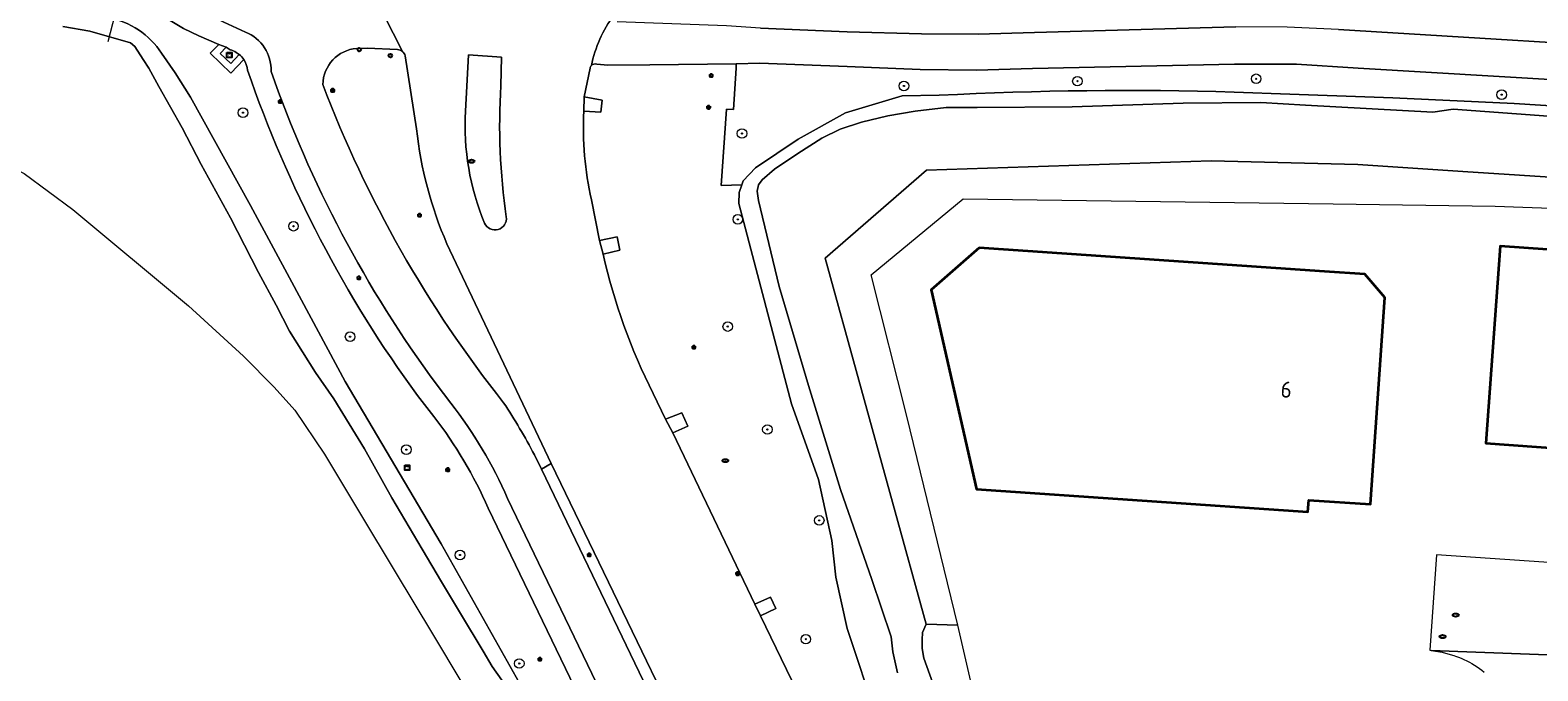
# Model space of a CAD drawing. Header units: metres. Extents: x 152610 to 160096, y 456114 to 462495.
# Tile 793 of 938: x 157528 to 157654, y 461538 to 461591. Entities that reach past the tile are written whole.
import ezdxf
from ezdxf.enums import TextEntityAlignment as Align

# ---------------------------------------------------------------- set-up
doc = ezdxf.new("R2010")
doc.units = ezdxf.units.M
doc.header["$LTSCALE"] = 0.5
doc.layers.get('0').update_dxf_attribs({"linetype": 'CONTINUOUS'})
for name, color, linetype, lineweight in [('B-PV-GK-BESCHOEIING-G', 251, 'GK-BESCHOEIING-SO', 18), ('B-PV-GR-BOOM-S', 251, 'CONTINUOUS', 25), ('B-PV-IE-MEUBILAIR-S', 251, 'CONTINUOUS', 25), ('B-PV-KW-KUNSTWERK_DUIKER-G', 251, 'CONTINUOUS', 18), ('B-PV-OG-BEBOUWING-GV', 6, 'CONTINUOUS', 35), ('B-PV-OG-BEBOUWING-T18', 1, 'CONTINUOUS', 18), ('B-PV-OG-TERREIN_BEGROEID-GV', 251, 'CONTINUOUS', 18), ('B-PV-OG-TERREIN_OEVER-GV', 251, 'CONTINUOUS', 18), ('B-PV-OG-WATER_SLOOT-GV', 251, 'CONTINUOUS', 18), ('B-PV-VH-GESLOTENVERHARDING_ASFALT-GV', 251, 'CONTINUOUS', 18), ('B-PV-VH-HALFVERHARDING_GRASBETONSTEEN-GV', 251, 'CONTINUOUS', 18), ('B-PV-VH-OPENVERHARDING_BETONSTRAATSTEEN-GV', 251, 'CONTINUOUS', 18), ('B-PV-VH-OPENVERHARDING_STRAATBAKSTEEN-GV', 251, 'CONTINUOUS', 18), ('B-PV-VH-OPENVERHARDING_TEGEL-GV', 251, 'CONTINUOUS', 18)]:
    doc.layers.add(name, color=color, linetype=linetype, lineweight=lineweight)
doc.styles.add('NLCS-ISO', font='NLCS-ISO.ttf')
doc.styles.add('NLCS-ISO-M750-T18', font='NLCS-ISO.ttf', dxfattribs={"height": 1.35})
doc.linetypes.add('GK-BESCHOEIING-SO', pattern='A,18,-3,[1,NLCS.SHX,S=0.6,R=0,X=0,Y=0],-3', length=24)

# ---------------------------------------------------------------- blocks, each defined once
blk = doc.blocks.new('SIE-MEUBILAIR_KAST_VRI-SO')
for points in [[(-1, 1), (1, 1), (1, 0.84), (-1, 0.84)], [(-1, 0.76), (1, 0.76), (1, -1), (-1, -1)]]:
    blk.add_lwpolyline(points, close=True)
at = {"style": 'NLCS-ISO'}
blk.add_text('vri', height=0.75, dxfattribs=at).set_placement((0, 0), align=Align.MIDDLE_CENTER)
blk = doc.blocks.new('SIE-MEUBILAIR_PAAL_LICHTMAST-SO')
for points in [[(-0.62, 0), (-1, 0)], [(-0.71, 0.71), (-0.44, 0.44)], [(0, 1), (0, 0.62)], [(0.44, 0.44), (0.71, 0.71)], [(1, 0), (0.62, 0)], [(-0.71, -0.71), (-0.44, -0.44)], [(0, -0.62), (0, -1)], [(0.44, -0.44), (0.71, -0.71)]]:
    blk.add_lwpolyline(points)
blk.add_circle((0, 0), 0.5)
blk = doc.blocks.new('SIE-MEUBILAIR_PAAL_VRI-SO')
blk.add_circle((0, 0), 0.75)
at = {"style": 'NLCS-ISO'}
blk.add_text('vri', height=0.75, dxfattribs=at).set_placement((-0.08, 0.07), align=Align.MIDDLE_CENTER)
blk = doc.blocks.new('SIE-MEUBILAIR_PAAL_DRUKKNOPPAAL-SO')
blk.add_circle((0, 0), 0.75)
at = {"style": 'NLCS-ISO'}
blk.add_text('dk', height=0.75, dxfattribs=at).set_placement((0, 0.07), align=Align.MIDDLE_CENTER)
blk = doc.blocks.new('SIE-MEUBILAIR_PUT_KOLK-SO')
blk.add_ellipse((0, 0), major_axis=(1.25, 0), ratio=0.54)
at = {"style": 'NLCS-ISO'}
blk.add_text('klk', height=0.75, dxfattribs=at).set_placement((0.03, 0), align=Align.MIDDLE_CENTER)
blk = doc.blocks.new('SIE-MEUBILAIR_PUT_BRANDKRAAN-SO')
blk.add_ellipse((0, 0), major_axis=(1.25, 0), ratio=0.54)
at = {"style": 'NLCS-ISO'}
blk.add_text('bk', height=0.75, dxfattribs=at).set_placement((0.03, 0), align=Align.MIDDLE_CENTER)
blk = doc.blocks.new('SIE-MEUBILAIR_PUT_RIOOLPUT-SO')
blk.add_ellipse((0, 0), major_axis=(1.25, 0), ratio=0.54)
at = {"style": 'NLCS-ISO'}
blk.add_text('ri', height=0.75, dxfattribs=at).set_placement((-0.04, 0.07), align=Align.MIDDLE_CENTER)
blk = doc.blocks.new('SGR-BOOM_GBKN-SO')
at = {"linetype": 'ByBlock', "lineweight": 18}
h = blk.add_hatch(color=0, dxfattribs=at)
h.dxf.hatch_style = 1
edge = h.paths.add_edge_path()
edge.add_arc((0, 0), 0.25, 0, 360)
at = {"color": 0, "linetype": 'ByBlock', "lineweight": 18}
for radius in [2, 0.25]:
    blk.add_circle((0, 0), radius, dxfattribs=at)
at = {"color": 0, "linetype": 'ByBlock', "lineweight": 18, "style": 'NLCS-ISO'}
blk.add_attdef('SOORT', (2.5, 0), '', height=1.5, dxfattribs=at)

msp = doc.modelspace()

# ---------------------------------------------------------------- linework, layer by layer
at = {"layer": 'B-PV-GK-BESCHOEIING-G', "flags": 128}
for points in [[(157511.338, 461584.221), (157520.86, 461581.987), (157525.037, 461580.723), (157527.892, 461579.356), (157531.96, 461576.347), (157541.617, 461568.293), (157546.19, 461564.108), (157548.764, 461561.503), (157550.496, 461559.608), (157552.949, 461555.935), (157555.952, 461550.906), (157558.849, 461546.108), (157561.965, 461540.92), (157569.229, 461528.807), (157575.578, 461518.22), (157577.737, 461514.363), (157579.743, 461508.756), (157580.493, 461497.338), (157580.109, 461486.316), (157579.206, 461483.735), (157578.123, 461481.09), (157576.915, 461479.594), (157575.323, 461477.934), (157570.243, 461476.345), (157567.062, 461476.345)], [(157603.154, 461541.739), (157594.721, 461572.291), (157603.17, 461579.62), (157626.91, 461580.4), (157639.15, 461580.09), (157647.927, 461579.521), (157667.69, 461578.24), (157669.399, 461578.23), (157671.109, 461578.229), (157672.818, 461578.235), (157674.527, 461578.249), (157676.237, 461578.272), (157677.946, 461578.302), (157679.655, 461578.34), (157681.363, 461578.387), (157683.072, 461578.441), (157684.78, 461578.503), (157686.488, 461578.574), (157688.195, 461578.652), (157689.903, 461578.738), (157691.609, 461578.833), (157693.316, 461578.935), (157694.49, 461579.01), (157704.75, 461579.32), (157715.79, 461579.08), (157733.8, 461578.5), (157738.169, 461578.437), (157742.537, 461578.382), (157746.906, 461578.336), (157751.275, 461578.297), (157755.644, 461578.266), (157760.013, 461578.243), (157764.382, 461578.228), (157768.751, 461578.222), (157773.12, 461578.223), (157777.489, 461578.232), (157781.858, 461578.249), (157786.227, 461578.274), (157790.596, 461578.308), (157794.964, 461578.349), (157799.333, 461578.398), (157803.702, 461578.455), (157808.07, 461578.521), (157812.439, 461578.594), (157816.807, 461578.675), (157821.175, 461578.764), (157825.543, 461578.861), (157829.911, 461578.967), (157834.278, 461579.08), (157834.66, 461579.09), (157868.11, 461580.43), (157868.124, 461580.43), (157868.317, 461580.419), (157868.509, 461580.4), (157868.701, 461580.374), (157868.891, 461580.339), (157869.08, 461580.297), (157869.266, 461580.247), (157869.451, 461580.189), (157869.633, 461580.124), (157869.812, 461580.051), (157869.988, 461579.971), (157870.16, 461579.884), (157870.329, 461579.789), (157870.493, 461579.688), (157870.654, 461579.58), (157870.809, 461579.466), (157870.96, 461579.345), (157871.106, 461579.218), (157871.246, 461579.085), (157871.381, 461578.946), (157871.509, 461578.802), (157871.632, 461578.653), (157871.749, 461578.498), (157871.859, 461578.339), (157871.962, 461578.176), (157872.058, 461578.009), (157872.148, 461577.837), (157872.23, 461577.662), (157872.305, 461577.484), (157872.373, 461577.303), (157872.433, 461577.119), (157872.485, 461576.933), (157872.529, 461576.745), (157872.566, 461576.556), (157872.595, 461576.364), (157872.616, 461576.172), (157872.629, 461575.979), (157872.634, 461575.786), (157872.631, 461575.593), (157872.62, 461575.4), (157872.937, 461575.398), (157873.257, 461575.388), (157873.577, 461575.37), (157873.896, 461575.344), (157874.215, 461575.31), (157874.532, 461575.268), (157874.848, 461575.218), (157875.163, 461575.161), (157875.477, 461575.095), (157875.789, 461575.022), (157876.098, 461574.941), (157876.406, 461574.852), (157876.711, 461574.756), (157877.014, 461574.651), (157877.314, 461574.54), (157877.612, 461574.421), (157877.906, 461574.294), (157878.197, 461574.161), (157878.484, 461574.02), (157878.768, 461573.871), (157879.048, 461573.716), (157879.324, 461573.554), (157879.596, 461573.385), (157879.864, 461573.209), (157880.127, 461573.027), (157880.386, 461572.838), (157880.64, 461572.643), (157880.889, 461572.441), (157881.132, 461572.234), (157881.371, 461572.02), (157881.604, 461571.8), (157881.831, 461571.575), (157882.053, 461571.344), (157882.269, 461571.108), (157882.479, 461570.866), (157882.683, 461570.619)]]:
    msp.add_lwpolyline(points, dxfattribs=at)
at = {"layer": 'B-PV-KW-KUNSTWERK_DUIKER-G', "flags": 128}
msp.add_lwpolyline([(157538.881, 461630.07), (157543.762, 461625.454), (157543.877, 461625.022), (157534.874, 461590.328)], dxfattribs=at)
at = {"layer": 'B-PV-OG-BEBOUWING-GV', "flags": 128}
for points in [[(157607.56, 461573.14), (157603.57, 461569.63), (157607.35, 461553.01), (157635, 461551.12), (157635.067, 461552.095), (157640.217, 461551.743), (157641.397, 461569.008), (157639.743, 461570.939), (157636.37, 461571.17)], [(157680.648, 461571.185), (157651.026, 461573.283), (157649.847, 461556.848), (157668.667, 461555.488), (157668.362, 461550.984), (157690.218, 461549.444), (157690.35, 461551.27), (157691.278, 461564.352), (157698.5, 461563.83), (157699.015, 461571.091), (157680.757, 461572.389)]]:
    msp.add_lwpolyline(points, close=True, dxfattribs=at)
at = {"layer": 'B-PV-OG-TERREIN_BEGROEID-GV', "flags": 128}
for points in [[(157546.226, 461588.864), (157545.158, 461587.709), (157543.41, 461589.375), (157544.135, 461590.122), (157542.467, 461590.847), (157541.189, 461591.447), (157539.055, 461592.718)], [(157589.321, 461591.469), (157596.552, 461591.158), (157602.76, 461591), (157607.476, 461590.967), (157612.19, 461591.1), (157628.97, 461591.59)], [(157637.55, 461591.37), (157668.37, 461589.47), (157673.158, 461589.263), (157677.95, 461589.37), (157688.211, 461589.831), (157698.19, 461590.28), (157703.059, 461590.42), (157707.93, 461590.5), (157723.4, 461589.93), (157738.593, 461589.529), (157753.79, 461589.29), (157768.41, 461589.231), (157783.03, 461589.26), (157791.152, 461589.3), (157798.084, 461589.328), (157803.677, 461589.318), (157810.596, 461589.439), (157825.105, 461589.77), (157833.398, 461590.111), (157851.564, 461590.79), (157857.728, 461590.896), (157882.073, 461590.748), (157882.114, 461591.354)], [(157539.371, 461589.375), (157540.505, 461587.754), (157541.774, 461585.713), (157546.781, 461576.682), (157550.227, 461570.269), (157554.683, 461561.997), (157562.699, 461548.436), (157569.451, 461536.437)], [(157559.05, 461589.684), (157556.526, 461589.808), (157555.652, 461589.779)], [(157560.633, 461583.071), (157559.681, 461589.171)], [(157575.117, 461588.125), (157574.628, 461585.752), (157576.122, 461585.467), (157576.007, 461584.467), (157574.595, 461584.552)], [(157599.026, 461533.914), (157596.557, 461541.375), (157595.616, 461545.67), (157595.293, 461548.733), (157594.167, 461553.799), (157591.902, 461560.13), (157587.519, 461576.84), (157587.557, 461577.764), (157587.769, 461578.389), (157586.042, 461578.35), (157586.487, 461584.706), (157587.085, 461584.685), (157587.285, 461588.142), (157587.306, 461588.51), (157580.103, 461588.407), (157576.607, 461588.393), (157575.676, 461588.461)], [(157667.89, 461586.43), (157639.18, 461588.14), (157634.036, 461588.477), (157628.88, 461588.48), (157612.02, 461588.1), (157607.336, 461587.963), (157602.65, 461588.02), (157596.545, 461588.265), (157589.28, 461588.539), (157587.306, 461588.51), (157587.285, 461588.142), (157587.085, 461584.685), (157586.487, 461584.706), (157586.042, 461578.35), (157587.769, 461578.389), (157587.881, 461578.72), (157588.915, 461579.808), (157592.479, 461582.224), (157596.432, 461584.421), (157601.145, 461585.83), (157604.23, 461585.87), (157604.233, 461585.87), (157605.77, 461585.946), (157607.308, 461586.015), (157608.846, 461586.075), (157610.385, 461586.127), (157611.923, 461586.172), (157613.462, 461586.208), (157615.001, 461586.236), (157616.54, 461586.257), (157618.08, 461586.269), (157619.619, 461586.273), (157621.158, 461586.27), (157622.698, 461586.258), (157624.237, 461586.238), (157625.776, 461586.211), (157627.315, 461586.175), (157628.853, 461586.131), (157630.392, 461586.08), (157631.93, 461586.02), (157642.072, 461585.651), (157652.21, 461585.2), (157666.71, 461584.27)], [(157575.23, 461577.159), (157575.902, 461573.755)], [(157575.902, 461573.755), (157577.367, 461574.074), (157577.603, 461572.935), (157576.204, 461572.615)], [(157571.049, 461554.682), (157571.871, 461555.138), (157563.174, 461573.476)], [(157580.375, 461560.976), (157581.392, 461558.839), (157582.775, 461559.373), (157583.261, 461558.259), (157582.013, 461557.708), (157588.862, 461543.4), (157590.166, 461543.996), (157590.618, 461543.045), (157589.324, 461542.429), (157596.691, 461527.209), (157598.035, 461527.754), (157598.429, 461526.799), (157597.195, 461526.104), (157597.837, 461524.723)], [(157562.08, 461559.067), (157560.725, 461560.808)], [(157570.471, 461555.871), (157571.049, 461554.682)], [(157582.517, 461518.418), (157566.613, 461551.42)]]:
    msp.add_lwpolyline(points, dxfattribs=at)
at = {"layer": 'B-PV-OG-TERREIN_BEGROEID-GV'}
for points in [[(157534.901, 461592.35, -0.2061466), (157539.371, 461589.375)], [(157546.538, 461587.966, 0.1044495), (157546.226, 461588.864)], [(157555.652, 461589.779, 0.388323), (157552.818, 461586.77)], [(157559.455, 461589.534, 0.1677523), (157559.05, 461589.684)], [(157559.681, 461589.171, 0.1648501), (157559.455, 461589.534)], [(157560.725, 461560.808, -0.0753839), (157546.538, 461587.966)], [(157575.219, 461588.355, 0.1638458), (157575.117, 461588.125)], [(157575.676, 461588.461, 0.3190595), (157575.219, 461588.355)], [(157552.818, 461586.77, 0.0772291), (157567.903, 461560.22)], [(157574.595, 461584.552, 0.071012), (157575.23, 461577.159)], [(157563.174, 461573.476, -0.075586), (157560.633, 461583.071)], [(157576.204, 461572.615, 0.0602227), (157580.375, 461560.976)], [(157567.903, 461560.22, -0.022989), (157570.471, 461555.871)], [(157566.613, 461551.42, 0.0600759), (157562.08, 461559.067)]]:
    msp.add_lwpolyline(points, format="xyb", dxfattribs=at)
at = {"layer": 'B-PV-OG-TERREIN_OEVER-GV', "flags": 128}
for points in [[(157531.129, 461591.611), (157533.373, 461591.229), (157536.769, 461590.261), (157537.129, 461589.957), (157537.838, 461588.859), (157538.303, 461588.131), (157539.138, 461586.607), (157541.094, 461583.155), (157542.659, 461580.101), (157545.116, 461575.641), (157547.448, 461571.076), (157548.927, 461568.358), (157550.047, 461566.2), (157552.22, 461562.734), (157553.725, 461560.545), (157556.282, 461556.383), (157558.584, 461552.284), (157561.092, 461547.992), (157562.714, 461545.273), (157564.317, 461542.635), (157566.187, 461539.488), (157566.939, 461538.209), (157569.018, 461535.262)], [(157569.451, 461536.437), (157562.699, 461548.436), (157554.683, 461561.997), (157550.227, 461570.269), (157546.781, 461576.682), (157541.774, 461585.713), (157540.505, 461587.754), (157539.371, 461589.375)], [(157666.71, 461584.27), (157652.21, 461585.2), (157642.072, 461585.651), (157631.93, 461586.02), (157630.392, 461586.08), (157628.853, 461586.131), (157627.315, 461586.175), (157625.776, 461586.211), (157624.237, 461586.238), (157622.698, 461586.258), (157621.158, 461586.27), (157619.619, 461586.273), (157618.08, 461586.269), (157616.54, 461586.257), (157615.001, 461586.236), (157613.462, 461586.208), (157611.923, 461586.172), (157610.385, 461586.127), (157608.846, 461586.075), (157607.308, 461586.015), (157605.77, 461585.946), (157604.233, 461585.87), (157604.23, 461585.87), (157601.145, 461585.83), (157596.432, 461584.421), (157592.479, 461582.224), (157588.915, 461579.808), (157587.881, 461578.72), (157587.769, 461578.389), (157587.557, 461577.764), (157587.519, 461576.84), (157591.902, 461560.13), (157594.167, 461553.799), (157595.293, 461548.733), (157595.616, 461545.67), (157596.557, 461541.375), (157599.026, 461533.914)], [(157600.747, 461537.669), (157600.365, 461539.422), (157600.225, 461540.677), (157598.608, 461545.478), (157596.006, 461552.97), (157593.345, 461561.664), (157590.896, 461569.903), (157589.164, 461577.104), (157589.043, 461577.858), (157589.164, 461578.396), (157589.475, 461578.805), (157590.491, 461579.703), (157592.438, 461581.028), (157594.442, 461582.297), (157595.973, 461583.053), (157597.75, 461583.626), (157599.937, 461584.168), (157602.23, 461584.553), (157604.829, 461584.86), (157607.393, 461584.861), (157615.335, 461584.904), (157624.573, 461585.209), (157631.054, 461585.281), (157634.804, 461585.047), (157645.417, 461584.477), (157647.123, 461584.725), (157661.056, 461583.69)], [(157667.69, 461578.24), (157647.927, 461579.521), (157639.15, 461580.09), (157626.91, 461580.4), (157603.17, 461579.62), (157594.721, 461572.291), (157603.154, 461541.739), (157605.79, 461541.642), (157601.529, 461559.088), (157598.57, 461570.879), (157606.242, 461577.221), (157637.101, 461576.803), (157650.606, 461576.627), (157673.754, 461575.773)]]:
    msp.add_lwpolyline(points, dxfattribs=at)
at = {"layer": 'B-PV-OG-TERREIN_OEVER-GV'}
msp.add_lwpolyline([(157539.371, 461589.375, 0.2061466), (157534.901, 461592.35)], format="xyb", dxfattribs=at)
at = {"layer": 'B-PV-OG-TERREIN_OEVER-GV', "flags": 128}
msp.add_lwpolyline([(157605.79, 461541.642), (157603.154, 461541.739), (157602.829, 461541.038), (157602.809, 461540.441), (157602.808, 461539.702), (157602.949, 461538.907), (157605.82, 461530.936), (157606.87, 461527.92), (157607.111, 461527.081), (157607.109, 461526.472), (157606.928, 461526.131), (157606.573, 461525.94), (157607.322, 461523.903), (157607.449, 461523.938), (157608.301, 461524.396), (157608.725, 461525.047), (157609.012, 461525.836), (157609.088, 461526.532), (157609.059, 461527.432)], close=True, dxfattribs=at)
at = {"layer": 'B-PV-OG-WATER_SLOOT-GV', "flags": 128}
for points in [[(157569.018, 461535.262), (157566.939, 461538.209), (157566.187, 461539.488), (157564.317, 461542.635), (157562.714, 461545.273), (157561.092, 461547.992), (157558.584, 461552.284), (157556.282, 461556.383), (157553.725, 461560.545), (157552.22, 461562.734), (157550.047, 461566.2), (157548.927, 461568.358), (157547.448, 461571.076), (157545.116, 461575.641), (157542.659, 461580.101), (157541.094, 461583.155), (157539.138, 461586.607), (157538.303, 461588.131), (157537.838, 461588.859), (157537.129, 461589.957), (157536.769, 461590.261), (157533.373, 461591.229), (157531.129, 461591.611)], [(157661.056, 461583.69), (157647.123, 461584.725), (157645.417, 461584.477), (157634.804, 461585.047), (157631.054, 461585.281), (157624.573, 461585.209), (157615.335, 461584.904), (157607.393, 461584.861), (157604.829, 461584.86), (157602.23, 461584.553), (157599.937, 461584.168), (157597.75, 461583.626), (157595.973, 461583.053), (157594.442, 461582.297), (157592.438, 461581.028), (157590.491, 461579.703), (157589.475, 461578.805), (157589.164, 461578.396), (157589.043, 461577.858), (157589.164, 461577.104), (157590.896, 461569.903), (157593.345, 461561.664), (157596.006, 461552.97), (157598.608, 461545.478), (157600.225, 461540.677), (157600.365, 461539.422), (157600.747, 461537.669)], [(157605.82, 461530.936), (157602.949, 461538.907), (157602.808, 461539.702), (157602.809, 461540.441), (157602.829, 461541.038), (157603.154, 461541.739), (157594.721, 461572.291), (157603.17, 461579.62), (157626.91, 461580.4), (157639.15, 461580.09), (157647.927, 461579.521), (157667.69, 461578.24)], [(157527.892, 461579.356), (157531.96, 461576.347), (157541.617, 461568.293), (157546.19, 461564.108), (157548.764, 461561.503), (157550.496, 461559.608), (157552.949, 461555.935), (157555.952, 461550.906), (157558.849, 461546.108), (157561.965, 461540.92), (157569.229, 461528.807)]]:
    msp.add_lwpolyline(points, dxfattribs=at)
at = {"layer": 'B-PV-VH-GESLOTENVERHARDING_ASFALT-GV', "flags": 128}
for points in [[(157540.192, 461594.4), (157541.897, 461593.36), (157542.755, 461592.872), (157544.559, 461591.97), (157546.368, 461591.143)], [(157557.101, 461594.187), (157559.455, 461589.534)], [(157559.455, 461589.534), (157557.101, 461594.187)], [(157687.761, 461586.77), (157688.211, 461589.831), (157677.95, 461589.37), (157673.158, 461589.263), (157668.37, 461589.47), (157637.55, 461591.37), (157633.262, 461591.547), (157628.97, 461591.59), (157612.19, 461591.1), (157607.476, 461590.967), (157602.76, 461591), (157596.552, 461591.158), (157589.321, 461591.469), (157586.479, 461591.655), (157577.366, 461591.999)], [(157555.652, 461589.779), (157556.526, 461589.808), (157559.05, 461589.684)], [(157559.681, 461589.171), (157560.633, 461583.071)], [(157564.714, 461584.553), (157564.964, 461589.238), (157567.73, 461589.059), (157567.675, 461586.671)], [(157574.595, 461584.552), (157574.628, 461585.752), (157575.117, 461588.125)], [(157575.676, 461588.461), (157576.607, 461588.393), (157580.103, 461588.407), (157587.306, 461588.51), (157589.28, 461588.539), (157596.545, 461588.265), (157602.65, 461588.02), (157607.336, 461587.963), (157612.02, 461588.1), (157628.88, 461588.48), (157634.036, 461588.477), (157639.18, 461588.14), (157667.89, 461586.43), (157673.549, 461586.25), (157679.21, 461586.39), (157687.761, 461586.77)], [(157576.204, 461572.615), (157575.902, 461573.755), (157575.23, 461577.159)], [(157563.174, 461573.476), (157571.871, 461555.138), (157588.578, 461520.55)], [(157562.269, 461561.784), (157563.489, 461560.178)], [(157597.837, 461524.723), (157597.195, 461526.104), (157596.691, 461527.209), (157589.324, 461542.429), (157588.862, 461543.4), (157582.013, 461557.708), (157581.392, 461558.839), (157580.375, 461560.976)], [(157587.695, 461520.107), (157571.049, 461554.682), (157570.471, 461555.871)], [(157568.227, 461552.22), (157584.153, 461519.161)]]:
    msp.add_lwpolyline(points, dxfattribs=at)
at = {"layer": 'B-PV-VH-GESLOTENVERHARDING_ASFALT-GV'}
for points in [[(157577.08, 461592.548, 0.1060845), (157575.219, 461588.355)], [(157575.219, 461588.355, -0.1060845), (157577.08, 461592.548)], [(157546.368, 461591.143, -0.3148602), (157548.503, 461587.869)], [(157552.818, 461586.77, -0.388323), (157555.652, 461589.779)], [(157559.05, 461589.684, -0.1677523), (157559.455, 461589.534)], [(157559.455, 461589.534, -0.1648501), (157559.681, 461589.171)], [(157548.503, 461587.869, 0.0746943), (157562.269, 461561.784)], [(157575.117, 461588.125, -0.1638458), (157575.219, 461588.355)], [(157575.219, 461588.355, -0.3190595), (157575.676, 461588.461)], [(157567.903, 461560.22, -0.0772291), (157552.818, 461586.77)], [(157567.675, 461586.671, 0.0521673), (157568.124, 461575.725)], [(157566.308, 461575.201, -0.1120505), (157564.714, 461584.553)], [(157575.23, 461577.159, -0.071012), (157574.595, 461584.552)], [(157560.633, 461583.071, 0.075586), (157563.174, 461573.476)], [(157568.124, 461575.725, -0.8680251), (157566.308, 461575.201)], [(157580.375, 461560.976, -0.0602227), (157576.204, 461572.615)], [(157563.489, 461560.178, -0.0655509), (157568.227, 461552.22)], [(157570.471, 461555.871, 0.022989), (157567.903, 461560.22)]]:
    msp.add_lwpolyline(points, format="xyb", dxfattribs=at)
at = {"layer": 'B-PV-VH-HALFVERHARDING_GRASBETONSTEEN-GV', "flags": 128}
for points in [[(157574.595, 461584.552), (157576.007, 461584.467), (157576.122, 461585.467), (157574.628, 461585.752)], [(157576.204, 461572.615), (157577.603, 461572.935), (157577.367, 461574.074), (157575.902, 461573.755)], [(157582.013, 461557.708), (157583.261, 461558.259), (157582.775, 461559.373), (157581.392, 461558.839)], [(157589.324, 461542.429), (157590.618, 461543.045), (157590.166, 461543.996), (157588.862, 461543.4)]]:
    msp.add_lwpolyline(points, close=True, dxfattribs=at)
at = {"layer": 'B-PV-VH-OPENVERHARDING_BETONSTRAATSTEEN-GV', "flags": 128}
for points in [[(157671.36, 461545.78), (157645.72, 461547.537), (157645.16, 461539.557), (157645.27, 461539.55), (157665.401, 461538.797)], [(157665.401, 461538.797), (157645.27, 461539.55), (157646.192, 461539.392), (157646.675, 461539.274), (157647.152, 461539.136), (157647.315, 461539.08), (157647.55, 461538.993), (157647.782, 461538.898), (157648.011, 461538.797), (157648.237, 461538.687), (157648.459, 461538.571), (157648.677, 461538.447), (157648.891, 461538.317), (157649.101, 461538.18), (157649.306, 461538.036), (157649.507, 461537.886), (157649.703, 461537.729)]]:
    msp.add_lwpolyline(points, dxfattribs=at)
at = {"layer": 'B-PV-VH-OPENVERHARDING_STRAATBAKSTEEN-GV', "flags": 128}
msp.add_lwpolyline([(157567.675, 461586.671), (157567.73, 461589.059), (157564.964, 461589.238), (157564.714, 461584.553)], dxfattribs=at)
at = {"layer": 'B-PV-VH-OPENVERHARDING_STRAATBAKSTEEN-GV'}
for points in [[(157568.124, 461575.725, -0.0521673), (157567.675, 461586.671)], [(157564.714, 461584.553, 0.1120505), (157566.308, 461575.201)], [(157566.308, 461575.201, 0.8680251), (157568.124, 461575.725)]]:
    msp.add_lwpolyline(points, format="xyb", dxfattribs=at)
at = {"layer": 'B-PV-VH-OPENVERHARDING_STRAATBAKSTEEN-GV', "flags": 128}
msp.add_lwpolyline([(157571.049, 461554.682), (157587.695, 461520.107), (157588.578, 461520.55), (157571.871, 461555.138)], close=True, dxfattribs=at)
at = {"layer": 'B-PV-VH-OPENVERHARDING_TEGEL-GV', "flags": 128}
for points in [[(157546.368, 461591.143), (157544.559, 461591.97), (157542.755, 461592.872), (157541.897, 461593.36), (157540.192, 461594.4)], [(157539.055, 461592.718), (157541.189, 461591.447), (157542.467, 461590.847), (157544.135, 461590.122), (157544.743, 461589.882), (157545.085, 461589.676)], [(157545.851, 461589.278), (157545.134, 461588.525), (157544.26, 461589.37), (157544.743, 461589.882), (157544.135, 461590.122), (157543.41, 461589.375), (157545.158, 461587.709), (157546.226, 461588.864)], [(157545.085, 461589.676), (157544.743, 461589.882), (157544.26, 461589.37), (157545.134, 461588.525), (157545.851, 461589.278)], [(157545.851, 461589.278), (157545.594, 461589.451)], [(157545.594, 461589.451), (157545.851, 461589.278)], [(157563.489, 461560.178), (157562.269, 461561.784)], [(157560.725, 461560.808), (157562.08, 461559.067)], [(157584.153, 461519.161), (157568.227, 461552.22)], [(157566.613, 461551.42), (157582.517, 461518.418)]]:
    msp.add_lwpolyline(points, dxfattribs=at)
at = {"layer": 'B-PV-VH-OPENVERHARDING_TEGEL-GV'}
for points in [[(157548.503, 461587.869, 0.3148602), (157546.368, 461591.143)], [(157545.594, 461589.451, 0.0925006), (157545.085, 461589.676)], [(157545.085, 461589.676, -0.0925006), (157545.594, 461589.451)], [(157546.226, 461588.864, 0.0824949), (157545.851, 461589.278)], [(157545.851, 461589.278, -0.0824949), (157546.226, 461588.864)], [(157546.226, 461588.864, -0.1044495), (157546.538, 461587.966)], [(157546.538, 461587.966, 0.0753839), (157560.725, 461560.808)], [(157562.269, 461561.784, -0.0746943), (157548.503, 461587.869)], [(157568.227, 461552.22, 0.0655509), (157563.489, 461560.178)], [(157562.08, 461559.067, -0.0600759), (157566.613, 461551.42)]]:
    msp.add_lwpolyline(points, format="xyb", dxfattribs=at)

# ---------------------------------------------------------------- block references
at = {"layer": 'B-PV-GR-BOOM-S', "xscale": 0.2, "yscale": 0.2, "zscale": 0.2}
for p in [(157615.767, 461587.05), (157630.675, 461587.249), (157601.293, 461586.648), (157651.151, 461585.923), (157546.157, 461584.419), (157587.785, 461582.686), (157550.371, 461574.944), (157587.439, 461575.52), (157555.093, 461565.725), (157586.597, 461566.573), (157589.905, 461557.98), (157559.786, 461556.303), (157594.228, 461550.397), (157564.262, 461547.505), (157593.11, 461540.483), (157569.205, 461538.457)]:
    msp.add_blockref('SGR-BOOM_GBKN-SO', p, dxfattribs=at)
at = {"layer": 'B-PV-IE-MEUBILAIR-S', "xscale": 0.2, "yscale": 0.2, "zscale": 0.2}
for name, p in [('SIE-MEUBILAIR_KAST_VRI-SO', (157545.018, 461589.23)), ('SIE-MEUBILAIR_PAAL_DRUKKNOPPAAL-SO', (157555.864, 461589.675)), ('SIE-MEUBILAIR_PAAL_VRI-SO', (157558.453, 461589.186)), ('SIE-MEUBILAIR_PAAL_LICHTMAST-SO', (157585.218, 461587.524)), ('SIE-MEUBILAIR_PAAL_LICHTMAST-SO', (157553.638, 461586.284)), ('SIE-MEUBILAIR_PAAL_LICHTMAST-SO', (157549.263, 461585.359)), ('SIE-MEUBILAIR_PAAL_LICHTMAST-SO', (157585, 461584.872)), ('SIE-MEUBILAIR_PUT_KOLK-SO', (157565.224, 461580.366)), ('SIE-MEUBILAIR_PAAL_LICHTMAST-SO', (157560.878, 461575.867)), ('SIE-MEUBILAIR_PAAL_LICHTMAST-SO', (157555.815, 461570.641)), ('SIE-MEUBILAIR_PAAL_LICHTMAST-SO', (157583.766, 461564.85)), ('SIE-MEUBILAIR_KAST_VRI-SO', (157559.853, 461554.801)), ('SIE-MEUBILAIR_PAAL_LICHTMAST-SO', (157563.233, 461554.627)), ('SIE-MEUBILAIR_PUT_BRANDKRAAN-SO', (157586.4, 461555.379)), ('SIE-MEUBILAIR_PAAL_LICHTMAST-SO', (157575.03, 461547.519)), ('SIE-MEUBILAIR_PAAL_LICHTMAST-SO', (157587.422, 461545.955)), ('SIE-MEUBILAIR_PUT_RIOOLPUT-SO', (157647.322, 461542.491)), ('SIE-MEUBILAIR_PUT_RIOOLPUT-SO', (157646.226, 461540.701)), ('SIE-MEUBILAIR_PAAL_LICHTMAST-SO', (157570.918, 461538.812))]:
    msp.add_blockref(name, p, dxfattribs=at)

# ---------------------------------------------------------------- texts
at = {"layer": 'B-PV-OG-BEBOUWING-T18', "style": 'NLCS-ISO-M750-T18'}
msp.add_text('6', height=1.35, rotation=356.1, dxfattribs=at).set_placement((157633.191, 461561.315), align=Align.MIDDLE)

doc.saveas('drawing.dxf')
